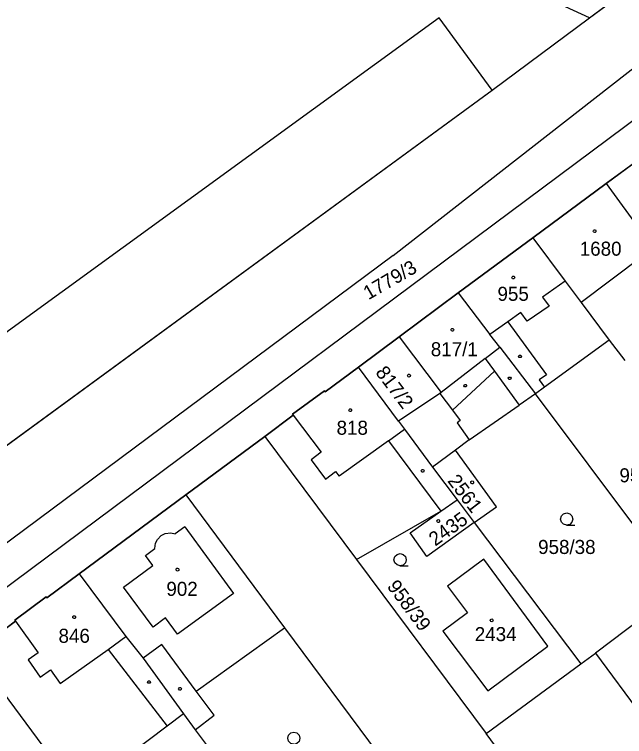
# Model space of a CAD drawing. Extents: x -777309 to -774195, y -1144706 to -1143600.
# Drawn here: x -775315.7 to -775241.8, y -1144657 to -1144569.6 of the extents above; entities that cross this region are included whole.
import ezdxf

# ---------------------------------------------------------------- set-up
doc = ezdxf.new("R2010")
doc.units = 0
for name, color, linetype in [('1', 7, 'Continuous'), ('11', 7, 'Continuous'), ('12', 7, 'Continuous'), ('2', 7, 'Continuous'), ('3', 7, 'Continuous'), ('4', 7, 'Continuous'), ('5', 7, 'Continuous')]:
    doc.layers.add(name, color=color, linetype=linetype)

msp = doc.modelspace()

# ---------------------------------------------------------------- linework, layer by layer
at = {"layer": '1'}
for p, q in [((-775246.07, -1144570.05), (-775263.45, -1144562.01)), ((-775246.07, -1144570.05), (-775235.05, -1144561.78)), ((-775257.86, -1144578.79), (-775246.07, -1144570.05)), ((-775317.85, -1144622.66), (-775257.86, -1144578.79)), ((-775234.89, -1144583.32), (-775244.08, -1144590.11)), ((-775244.08, -1144590.11), (-775252.95, -1144596.66)), ((-775244.08, -1144590.11), (-775238.38, -1144597.91)), ((-775252.95, -1144596.66), (-775261.98, -1144603.34)), ((-775252.95, -1144596.66), (-775249.03, -1144601.9)), ((-775249.03, -1144601.9), (-775247.1, -1144604.48)), ((-775261.98, -1144603.34), (-775269.14, -1144608.66)), ((-775261.98, -1144603.34), (-775258.13, -1144608.35)), ((-775247.1, -1144604.48), (-775243.69, -1144609.04)), ((-775256.93, -1144609.91), (-775258.13, -1144608.35)), ((-775269.14, -1144608.66), (-775274.06, -1144612.3)), ((-775269.14, -1144608.66), (-775264.03, -1144615.38)), ((-775243.69, -1144609.04), (-775251.53, -1144614.74)), ((-775243.69, -1144609.04), (-775241.83, -1144611.53)), ((-775256.93, -1144609.91), (-775252.61, -1144615.53)), ((-775274.06, -1144612.3), (-775278.08, -1144615.29)), ((-775269.2, -1144618.85), (-775274.06, -1144612.3)), ((-775278.17, -1144615.17), (-775282.02, -1144618.02)), ((-775278.08, -1144615.29), (-775278.17, -1144615.17)), ((-775264.03, -1144615.38), (-775264.2, -1144615.51)), ((-775251.53, -1144614.74), (-775252.61, -1144615.53)), ((-775264.2, -1144615.51), (-775262.68, -1144617.54)), ((-775252.61, -1144615.53), (-775254.61, -1144616.92)), ((-775235.02, -1144639.1), (-775252.61, -1144615.53)), ((-775260.65, -1144621.1), (-775254.61, -1144616.92)), ((-775282.02, -1144618.02), (-775281.93, -1144618.14)), ((-775262.68, -1144617.54), (-775261.74, -1144618.78)), ((-775281.93, -1144618.14), (-775285.39, -1144620.71)), ((-775269.2, -1144618.85), (-775268.48, -1144619.82)), ((-775261.74, -1144618.78), (-775262.1, -1144619.04)), ((-775268.48, -1144619.82), (-775265.07, -1144624.43)), ((-775262.1, -1144619.04), (-775260.65, -1144621.1)), ((-775285.39, -1144620.71), (-775294.95, -1144627.78)), ((-775285.39, -1144620.71), (-775274.29, -1144635.59)), ((-775260.65, -1144621.1), (-775262.29, -1144622.38)), ((-775262.29, -1144622.38), (-775265.07, -1144624.43)), ((-775257.35, -1144629.23), (-775262.29, -1144622.38)), ((-775265.07, -1144624.43), (-775262.11, -1144628.36)), ((-775294.95, -1144627.78), (-775307.84, -1144637.35)), ((-775294.95, -1144627.78), (-775282.98, -1144643.87)), ((-775264.09, -1144629.76), (-775262.11, -1144628.36)), ((-775262.11, -1144628.36), (-775260.03, -1144631.13)), ((-775260.03, -1144631.13), (-775257.35, -1144629.23)), ((-775274.29, -1144635.59), (-775264.09, -1144629.76)), ((-775267.78, -1144632.37), (-775264.09, -1144629.76)), ((-775260.03, -1144631.13), (-775265.79, -1144635.22)), ((-775260.03, -1144631.13), (-775247.14, -1144648.22)), ((-775265.79, -1144635.22), (-775267.78, -1144632.37)), ((-775274.29, -1144635.59), (-775258.59, -1144656.64)), ((-775258.88, -1144635.56), (-775263.27, -1144638.83)), ((-775251.12, -1144646.08), (-775258.88, -1144635.56)), ((-775307.84, -1144637.35), (-775311.74, -1144640.25)), ((-775307.84, -1144637.35), (-775302.19, -1144644.93)), ((-775263.27, -1144638.83), (-775260.87, -1144642.06)), ((-775235.02, -1144639.1), (-775245.38, -1144646.95)), ((-775311.83, -1144640.13), (-775315.63, -1144642.95)), ((-775311.74, -1144640.25), (-775311.83, -1144640.13)), ((-775260.87, -1144642.06), (-775263.82, -1144644.27)), ((-775315.54, -1144643.07), (-775320.64, -1144646.86)), ((-775315.63, -1144642.95), (-775315.54, -1144643.07)), ((-775293.69, -1144651.52), (-775282.98, -1144643.87)), ((-775282.98, -1144643.87), (-775268.2, -1144663.73)), ((-775263.82, -1144644.27), (-775258.38, -1144651.51)), ((-775302.19, -1144644.93), (-775300.12, -1144647.55)), ((-775320.64, -1144646.86), (-775308.02, -1144663.87)), ((-775258.38, -1144651.51), (-775251.12, -1144646.08)), ((-775247.14, -1144648.22), (-775245.38, -1144646.95)), ((-775245.38, -1144646.95), (-775238.16, -1144656.7)), ((-775300.12, -1144647.55), (-775295.23, -1144654.29)), ((-775258.59, -1144656.64), (-775247.14, -1144648.22)), ((-775291.52, -1144654.44), (-775293.69, -1144651.52)), ((-775295.23, -1144654.29), (-775297.21, -1144655.77)), ((-775295.23, -1144654.29), (-775293.79, -1144656.2)), ((-775293.79, -1144656.2), (-775291.52, -1144654.44)), ((-775297.21, -1144655.77), (-775308.02, -1144663.87)), ((-775293.79, -1144656.2), (-775281.03, -1144673.36)), ((-775243.82, -1144676.46), (-775258.59, -1144656.64))]:
    msp.add_line(p, q, dxfattribs=at)
at = {"layer": '11'}
for points in [[(-775428.932, -1144700), (-775407.43, -1144686.48), (-775390, -1144675.91), (-775354.18, -1144649.53), (-775318.59, -1144623.31), (-775317.85, -1144622.66), (-775257.86, -1144578.79), (-775246.07, -1144570.05), (-775235.05, -1144561.78), (-775230.93, -1144558.83), (-775228.56, -1144557.06), (-775225.17, -1144558.7), (-775210.47, -1144547.88), (-775189.95, -1144532.5), (-775159.15, -1144509.7)], [(-775320.64, -1144646.86), (-775315.54, -1144643.07), (-775315.63, -1144642.95), (-775311.83, -1144640.13), (-775311.74, -1144640.25), (-775307.84, -1144637.35), (-775294.95, -1144627.78), (-775285.39, -1144620.71), (-775281.93, -1144618.14), (-775282.02, -1144618.02), (-775278.17, -1144615.17), (-775278.08, -1144615.29), (-775274.06, -1144612.3), (-775269.14, -1144608.66), (-775261.98, -1144603.34), (-775252.95, -1144596.66), (-775244.08, -1144590.11), (-775234.89, -1144583.32), (-775226.12, -1144576.88), (-775217.13, -1144570.28), (-775216.8, -1144570.72), (-775214.74, -1144569.21), (-775215.07, -1144568.77), (-775206.87, -1144562.75)]]:
    msp.add_lwpolyline(points, dxfattribs=at)
at = {"layer": '12'}
for p, q in [((-775264.3, -1144570.05), (-775317.98, -1144609.04)), ((-775257.86, -1144578.79), (-775264.3, -1144570.05)), ((-775317.85, -1144622.66), (-775257.86, -1144578.79)), ((-775234.89, -1144583.32), (-775244.08, -1144590.11)), ((-775244.08, -1144590.11), (-775252.95, -1144596.66)), ((-775244.08, -1144590.11), (-775238.38, -1144597.91)), ((-775244.08, -1144590.11), (-775238.38, -1144597.91)), ((-775252.95, -1144596.66), (-775261.98, -1144603.34)), ((-775252.95, -1144596.66), (-775249.03, -1144601.9)), ((-775252.95, -1144596.66), (-775249.03, -1144601.9)), ((-775238.38, -1144597.91), (-775247.1, -1144604.48)), ((-775249.03, -1144601.9), (-775251.76, -1144603.83)), ((-775249.03, -1144601.9), (-775247.1, -1144604.48)), ((-775261.98, -1144603.34), (-775269.14, -1144608.66)), ((-775261.98, -1144603.34), (-775258.13, -1144608.35)), ((-775261.98, -1144603.34), (-775258.13, -1144608.35)), ((-775251.76, -1144603.83), (-775250.98, -1144604.94)), ((-775250.98, -1144604.94), (-775253.64, -1144606.76)), ((-775254.39, -1144605.7), (-775255.97, -1144606.82)), ((-775253.64, -1144606.76), (-775254.39, -1144605.7)), ((-775255.97, -1144606.82), (-775258.13, -1144608.35)), ((-775256.93, -1144609.91), (-775258.13, -1144608.35)), ((-775269.14, -1144608.66), (-775274.06, -1144612.3)), ((-775269.14, -1144608.66), (-775264.03, -1144615.38)), ((-775269.14, -1144608.66), (-775264.03, -1144615.38)), ((-775258.71, -1144611.28), (-775256.93, -1144609.91)), ((-775258.71, -1144611.28), (-775264.03, -1144615.38)), ((-775274.06, -1144612.3), (-775278.08, -1144615.29)), ((-775269.2, -1144618.85), (-775274.06, -1144612.3)), ((-775269.2, -1144618.85), (-775274.06, -1144612.3)), ((-775278.17, -1144615.17), (-775282.02, -1144618.02)), ((-775278.08, -1144615.29), (-775278.17, -1144615.17)), ((-775264.03, -1144615.38), (-775264.2, -1144615.51)), ((-775264.2, -1144615.51), (-775269.2, -1144618.85)), ((-775282.02, -1144618.02), (-775281.93, -1144618.14)), ((-775281.93, -1144618.14), (-775278.57, -1144622.62)), ((-775269.2, -1144618.85), (-775268.48, -1144619.82)), ((-775270.43, -1144621.22), (-775268.48, -1144619.82)), ((-775270.43, -1144621.22), (-775276.4, -1144625.51)), ((-775262.29, -1144622.38), (-775265.07, -1144624.43)), ((-775257.35, -1144629.23), (-775262.29, -1144622.38)), ((-775278.57, -1144622.62), (-775279.79, -1144623.53)), ((-775279.79, -1144623.53), (-775278.03, -1144625.87)), ((-775278.03, -1144625.87), (-775276.81, -1144624.96)), ((-775276.81, -1144624.96), (-775276.4, -1144625.51)), ((-775265.07, -1144624.43), (-775262.11, -1144628.36)), ((-775264.09, -1144629.76), (-775262.11, -1144628.36)), ((-775262.11, -1144628.36), (-775260.03, -1144631.13)), ((-775262.11, -1144628.36), (-775260.03, -1144631.13)), ((-775260.03, -1144631.13), (-775257.35, -1144629.23)), ((-775267.78, -1144632.37), (-775264.09, -1144629.76)), ((-775260.03, -1144631.13), (-775265.79, -1144635.22)), ((-775295.07, -1144631.65), (-775296.22, -1144632.5)), ((-775295.07, -1144631.65), (-775289.15, -1144639.71)), ((-775298.37, -1144633.16), (-775297.94, -1144632.71)), ((-775297.94, -1144632.71), (-775297.42, -1144632.45)), ((-775297.42, -1144632.45), (-775296.75, -1144632.37)), ((-775296.75, -1144632.37), (-775296.22, -1144632.5)), ((-775265.79, -1144635.22), (-775267.78, -1144632.37)), ((-775298.69, -1144634.27), (-775298.61, -1144633.64)), ((-775298.61, -1144633.64), (-775298.37, -1144633.16)), ((-775299.83, -1144635.11), (-775298.69, -1144634.27)), ((-775298.94, -1144636.32), (-775299.83, -1144635.11)), ((-775258.88, -1144635.56), (-775263.27, -1144638.83)), ((-775251.12, -1144646.08), (-775258.88, -1144635.56)), ((-775302.49, -1144638.94), (-775298.94, -1144636.32)), ((-775307.84, -1144637.35), (-775311.74, -1144640.25)), ((-775307.84, -1144637.35), (-775302.19, -1144644.93)), ((-775298.91, -1144643.79), (-775302.49, -1144638.94)), ((-775263.27, -1144638.83), (-775260.87, -1144642.06)), ((-775289.15, -1144639.71), (-775295.93, -1144644.64)), ((-775311.83, -1144640.13), (-775315.63, -1144642.95)), ((-775311.74, -1144640.25), (-775311.83, -1144640.13)), ((-775260.87, -1144642.06), (-775263.82, -1144644.27)), ((-775315.63, -1144642.95), (-775315.54, -1144643.07)), ((-775315.54, -1144643.07), (-775312.81, -1144646.89)), ((-775297.39, -1144642.67), (-775298.91, -1144643.79)), ((-775295.93, -1144644.64), (-775297.39, -1144642.67)), ((-775263.82, -1144644.27), (-775258.38, -1144651.51)), ((-775304.35, -1144646.48), (-775302.19, -1144644.93)), ((-775312.81, -1144646.89), (-775314.03, -1144647.76)), ((-775310.13, -1144650.62), (-775304.35, -1144646.48)), ((-775258.38, -1144651.51), (-775251.12, -1144646.08)), ((-775314.03, -1144647.76), (-775312.55, -1144649.85)), ((-775312.55, -1144649.85), (-775311.32, -1144648.96)), ((-775311.32, -1144648.96), (-775310.13, -1144650.62))]:
    msp.add_line(p, q, dxfattribs=at)
at = {"layer": '3'}
for points in [[(-775248.84, -1144631.44), (-775249.22, -1144631.34), (-775249.49, -1144631.07), (-775249.59, -1144630.7), (-775249.49, -1144630.33), (-775249.22, -1144630.06), (-775248.85, -1144629.96), (-775248.48, -1144630.06), (-775248.21, -1144630.33), (-775248.11, -1144630.71), (-775248.21, -1144631.09), (-775248.48, -1144631.36), (-775248.86, -1144631.46), (-775247.86, -1144631.46)], [(-775269, -1144636.36), (-775269.38, -1144636.26), (-775269.65, -1144635.99), (-775269.75, -1144635.62), (-775269.65, -1144635.25), (-775269.38, -1144634.98), (-775269.01, -1144634.88), (-775268.64, -1144634.98), (-775268.37, -1144635.25), (-775268.27, -1144635.63), (-775268.37, -1144636.01), (-775268.64, -1144636.28), (-775269.02, -1144636.38), (-775268.02, -1144636.38)], [(-775281.86, -1144657.96), (-775282.24, -1144657.86), (-775282.51, -1144657.59), (-775282.61, -1144657.22), (-775282.51, -1144656.85), (-775282.24, -1144656.58), (-775281.87, -1144656.48), (-775281.5, -1144656.58), (-775281.23, -1144656.85), (-775281.13, -1144657.23), (-775281.23, -1144657.61), (-775281.5, -1144657.88), (-775281.88, -1144657.98), (-775280.88, -1144657.98)]]:
    msp.add_lwpolyline(points, dxfattribs=at)
at = {"layer": '4'}
for p, q in [((-775269.86, -1144598.82), (-775222.72, -1144562.02)), ((-775219.39, -1144566.53), (-775352.58, -1144665.72)), ((-775264.3, -1144570.05), (-775317.98, -1144609.04)), ((-775257.86, -1144578.79), (-775264.3, -1144570.05)), ((-775238.38, -1144597.91), (-775247.1, -1144604.48)), ((-775269.86, -1144598.82), (-775328.21, -1144642.2)), ((-775249.03, -1144601.9), (-775251.76, -1144603.83)), ((-775251.76, -1144603.83), (-775250.98, -1144604.94)), ((-775250.98, -1144604.94), (-775253.64, -1144606.76)), ((-775254.39, -1144605.7), (-775255.97, -1144606.82)), ((-775253.64, -1144606.76), (-775254.39, -1144605.7)), ((-775255.97, -1144606.82), (-775258.13, -1144608.35)), ((-775255.97, -1144606.82), (-775251.31, -1144613.25)), ((-775258.71, -1144611.28), (-775256.93, -1144609.91)), ((-775258.71, -1144611.28), (-775264.03, -1144615.38)), ((-775258.71, -1144611.28), (-775257.6, -1144612.8)), ((-775257.6, -1144612.8), (-775262.68, -1144617.54)), ((-775257.6, -1144612.8), (-775254.61, -1144616.92)), ((-775251.31, -1144613.25), (-775252.16, -1144613.87)), ((-775252.16, -1144613.87), (-775251.53, -1144614.74)), ((-775264.2, -1144615.51), (-775269.2, -1144618.85)), ((-775281.93, -1144618.14), (-775278.57, -1144622.62)), ((-775270.43, -1144621.22), (-775268.48, -1144619.82)), ((-775270.43, -1144621.22), (-775276.4, -1144625.51)), ((-775270.43, -1144621.22), (-775264.09, -1144629.76)), ((-775278.57, -1144622.62), (-775279.79, -1144623.53)), ((-775279.79, -1144623.53), (-775278.03, -1144625.87)), ((-775278.03, -1144625.87), (-775276.81, -1144624.96)), ((-775276.81, -1144624.96), (-775276.4, -1144625.51)), ((-775295.07, -1144631.65), (-775296.22, -1144632.5)), ((-775295.07, -1144631.65), (-775289.15, -1144639.71)), ((-775298.37, -1144633.16), (-775297.94, -1144632.71)), ((-775297.94, -1144632.71), (-775297.42, -1144632.45)), ((-775297.42, -1144632.45), (-775296.75, -1144632.37)), ((-775296.75, -1144632.37), (-775296.22, -1144632.5)), ((-775298.69, -1144634.27), (-775298.61, -1144633.64)), ((-775298.61, -1144633.64), (-775298.37, -1144633.16)), ((-775299.83, -1144635.11), (-775298.69, -1144634.27)), ((-775298.94, -1144636.32), (-775299.83, -1144635.11)), ((-775302.49, -1144638.94), (-775298.94, -1144636.32)), ((-775298.91, -1144643.79), (-775302.49, -1144638.94)), ((-775289.15, -1144639.71), (-775295.93, -1144644.64)), ((-775315.54, -1144643.07), (-775312.81, -1144646.89)), ((-775297.39, -1144642.67), (-775298.91, -1144643.79)), ((-775295.93, -1144644.64), (-775297.39, -1144642.67)), ((-775304.35, -1144646.48), (-775302.19, -1144644.93)), ((-775297.86, -1144645.9), (-775300.12, -1144647.55)), ((-775293.69, -1144651.52), (-775297.86, -1144645.9)), ((-775312.81, -1144646.89), (-775314.03, -1144647.76)), ((-775310.13, -1144650.62), (-775304.35, -1144646.48)), ((-775304.35, -1144646.48), (-775297.21, -1144655.77)), ((-775314.03, -1144647.76), (-775312.55, -1144649.85)), ((-775312.55, -1144649.85), (-775311.32, -1144648.96)), ((-775311.32, -1144648.96), (-775310.13, -1144650.62))]:
    msp.add_line(p, q, dxfattribs=at)
at = {"layer": '5'}
for points in [[(-775245.46, -1144595.69), (-775245.36, -1144595.71), (-775245.31, -1144595.8), (-775245.29, -1144595.86), (-775245.31, -1144595.95), (-775245.39, -1144596.02), (-775245.46, -1144596.03), (-775245.55, -1144596), (-775245.61, -1144595.94), (-775245.63, -1144595.86), (-775245.61, -1144595.77), (-775245.53, -1144595.7)], [(-775255.31, -1144601.3), (-775255.21, -1144601.32), (-775255.16, -1144601.41), (-775255.14, -1144601.47), (-775255.16, -1144601.56), (-775255.24, -1144601.63), (-775255.31, -1144601.64), (-775255.4, -1144601.61), (-775255.46, -1144601.55), (-775255.48, -1144601.47), (-775255.46, -1144601.38), (-775255.38, -1144601.31)], [(-775262.68, -1144607.63), (-775262.58, -1144607.65), (-775262.53, -1144607.74), (-775262.51, -1144607.8), (-775262.53, -1144607.89), (-775262.61, -1144607.96), (-775262.68, -1144607.97), (-775262.77, -1144607.94), (-775262.83, -1144607.88), (-775262.85, -1144607.8), (-775262.83, -1144607.71), (-775262.75, -1144607.64)], [(-775254.4, -1144610.86), (-775254.31, -1144611.01), (-775254.4, -1144611.16), (-775254.58, -1144611.16), (-775254.67, -1144611.01), (-775254.58, -1144610.86)], [(-775267.93, -1144613.17), (-775267.83, -1144613.19), (-775267.78, -1144613.28), (-775267.76, -1144613.34), (-775267.78, -1144613.43), (-775267.86, -1144613.5), (-775267.93, -1144613.51), (-775268.02, -1144613.48), (-775268.08, -1144613.42), (-775268.1, -1144613.34), (-775268.08, -1144613.25), (-775268, -1144613.18)], [(-775255.65, -1144613.52), (-775255.56, -1144613.67), (-775255.65, -1144613.82), (-775255.83, -1144613.82), (-775255.92, -1144613.67), (-775255.83, -1144613.52)], [(-775261.04, -1144614.42), (-775260.95, -1144614.57), (-775261.04, -1144614.72), (-775261.22, -1144614.72), (-775261.31, -1144614.57), (-775261.22, -1144614.42)], [(-775275.04, -1144617.36), (-775274.94, -1144617.38), (-775274.89, -1144617.47), (-775274.87, -1144617.53), (-775274.89, -1144617.62), (-775274.97, -1144617.69), (-775275.04, -1144617.7), (-775275.13, -1144617.67), (-775275.19, -1144617.61), (-775275.21, -1144617.53), (-775275.19, -1144617.44), (-775275.11, -1144617.37)], [(-775266.18, -1144624.71), (-775266.09, -1144624.86), (-775266.18, -1144625.01), (-775266.36, -1144625.01), (-775266.45, -1144624.86), (-775266.36, -1144624.71)], [(-775260.28, -1144626.09), (-775260.18, -1144626.11), (-775260.13, -1144626.2), (-775260.11, -1144626.26), (-775260.13, -1144626.35), (-775260.21, -1144626.42), (-775260.28, -1144626.43), (-775260.37, -1144626.4), (-775260.43, -1144626.34), (-775260.45, -1144626.26), (-775260.43, -1144626.17), (-775260.35, -1144626.1)], [(-775264.39, -1144630.77), (-775264.29, -1144630.79), (-775264.24, -1144630.88), (-775264.22, -1144630.94), (-775264.24, -1144631.03), (-775264.32, -1144631.1), (-775264.39, -1144631.11), (-775264.48, -1144631.08), (-775264.54, -1144631.02), (-775264.56, -1144630.94), (-775264.54, -1144630.85), (-775264.46, -1144630.78)], [(-775295.94, -1144636.65), (-775295.84, -1144636.67), (-775295.79, -1144636.76), (-775295.77, -1144636.82), (-775295.79, -1144636.91), (-775295.87, -1144636.98), (-775295.94, -1144636.99), (-775296.03, -1144636.96), (-775296.09, -1144636.9), (-775296.11, -1144636.82), (-775296.09, -1144636.73), (-775296.01, -1144636.66)], [(-775308.45, -1144642.4), (-775308.35, -1144642.42), (-775308.3, -1144642.51), (-775308.28, -1144642.57), (-775308.3, -1144642.66), (-775308.38, -1144642.73), (-775308.45, -1144642.74), (-775308.54, -1144642.71), (-775308.6, -1144642.65), (-775308.62, -1144642.57), (-775308.6, -1144642.48), (-775308.52, -1144642.41)], [(-775257.92, -1144642.79), (-775257.82, -1144642.81), (-775257.77, -1144642.9), (-775257.75, -1144642.96), (-775257.77, -1144643.05), (-775257.85, -1144643.12), (-775257.92, -1144643.13), (-775258.01, -1144643.1), (-775258.07, -1144643.04), (-775258.09, -1144642.96), (-775258.07, -1144642.87), (-775257.99, -1144642.8)], [(-775299.31, -1144650.28), (-775299.22, -1144650.43), (-775299.31, -1144650.58), (-775299.49, -1144650.58), (-775299.58, -1144650.43), (-775299.49, -1144650.28)], [(-775295.54, -1144651.1), (-775295.45, -1144651.25), (-775295.54, -1144651.4), (-775295.72, -1144651.4), (-775295.81, -1144651.25), (-775295.72, -1144651.1)]]:
    msp.add_lwpolyline(points, close=True, dxfattribs=at)

# ---------------------------------------------------------------- texts
at = {"layer": '2'}
for s, p in [('1680', (-775247.267, -1144598.83)), ('955', (-775257.223, -1144604.29)), ('817/1', (-775265.293, -1144611)), ('818', (-775276.693, -1144620.5)), ('958/22', (-775242.463, -1144626.26)), ('958/38', (-775252.303, -1144634.93)), ('902', (-775297.293, -1144640)), ('846', (-775310.343, -1144645.68)), ('2434', (-775259.973, -1144645.48))]:
    msp.add_text(s, height=1.7, dxfattribs=at).set_placement(p)
for s, rotation, p in [('1779/3', 30.02299, (-775272.835, -1144604.223)), ('817/2', 307.04808, (-775272.067, -1144612.979)), ('2561', 307.21997, (-775263.346, -1144626.099)), ('2435', 35.80986, (-775264.757, -1144634.051)), ('958/39', 306.7616, (-775270.668, -1144638.87))]:
    msp.add_text(s, height=1.7, rotation=rotation, dxfattribs=at).set_placement(p)

doc.saveas('drawing.dxf')
